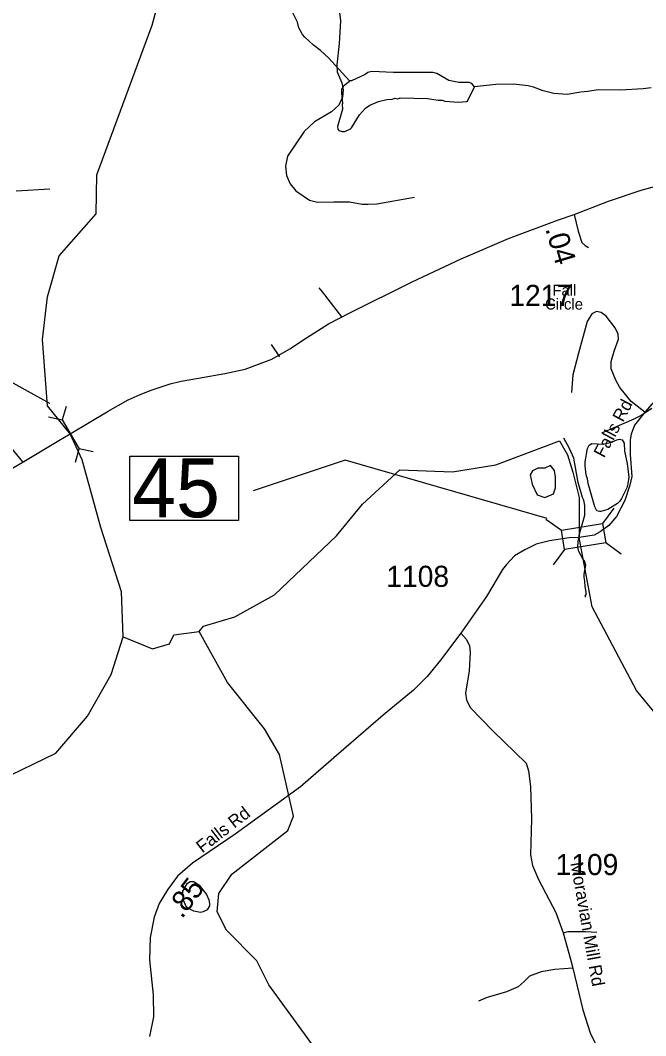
# Model space of a CAD drawing. Extents: x 1248224 to 1454986, y 825081 to 985870.
# Drawn here: x 1349562 to 1353267, y 854684 to 860700 of the extents above; entities that cross this region are included whole.
import ezdxf

# ---------------------------------------------------------------- set-up
doc = ezdxf.new("R2010")
doc.units = 0
for name, color, linetype in [('Exist Hydrographic Creek Single Shore', 7, 'Continuous'), ('Exist Hydrographic Misc Water Feature', 7, 'Continuous'), ('Exist Road Non-System Type 51', 7, 'Continuous'), ('Exist Road Primary NC Attributed', 7, 'Continuous'), ('Exist Road Primary NC Structure Culvert CELL', 7, 'Continuous'), ('Exist Road Primary NC Structure Culvert Number Label', 7, 'Continuous'), ('Exist Road Secondary Mileage Hundredths English Label', 7, 'Continuous'), ('Exist Road Secondary Structure Standard Bridge CELL', 7, 'Continuous'), ('Exist Road Secondary Structure Standard Bridge Number Label', 7, 'Continuous'), ('Exist Road Secondary Type 51 Attributed', 7, 'Continuous'), ('Exist Road Secondary Type 51 Label', 7, 'Continuous'), ('Exist Road Secondary Type 51 Number Label', 7, 'Continuous')]:
    doc.layers.add(name, color=color, linetype=linetype)

msp = doc.modelspace()

# ---------------------------------------------------------------- linework, layer by layer
at = {"layer": 'Exist Hydrographic Creek Single Shore'}
for points in [[(1350010.2, 859554.6), (1350015.3, 859784.7), (1350342.3, 860672.3), (1350378.3, 860802.8), (1350338.3, 860862.8), (1350382.3, 860953.7), (1350534.2, 861032.8), (1350561.3, 861140.6), (1350738.3, 861238.7), (1350773.3, 861310.3), (1350816.1, 861404.3), (1350793.7, 861479.4), (1350757.2, 861524.2), (1350706.1, 861539.7), (1350669.5, 861561.6), (1350644.9, 861581.7), (1350632.1, 861633.8)], [(1349857.1, 858249.7), (1349722, 858415.6), (1349692.2, 858808.5), (1349722, 859062.2), (1349791.6, 859305.8), (1350010.2, 859554.6)], [(1350171.3, 857048.1), (1350160.3, 857314.3), (1350039.4, 857694.9), (1349928.4, 858096.2), (1349857.1, 858249.7)], [(1350622.3, 857078.5), (1350647.3, 857110.8), (1350832.4, 857166.3), (1351068.3, 857296.1), (1351435.3, 857646.5), (1351589.3, 857833.8), (1351810.4, 858036.2), (1352122.5, 858025.2), (1352378.8, 858065.9), (1352756, 858208.9), (1352803.5, 858124.8), (1352836.4, 858022.4), (1352872.9, 857872.5), (1352872.2, 857635)], [(1355236.2, 853411.9), (1355127.2, 853537.3), (1355031.4, 853588.9), (1354765.5, 854001.3), (1354629.4, 854273.3), (1354237.4, 854665.2), (1354130.4, 854700.2), (1354081.4, 854750.4), (1354083.4, 854852.1), (1353903.4, 854990.3), (1353765.4, 855167.1), (1353601.4, 855305), (1353497.3, 855582.2), (1353427.9, 855911.2), (1353475.4, 856284.1), (1353588.6, 856393.7), (1353464.7, 856424.9), (1353212.7, 856728.3), (1352949.6, 857225.5), (1352872.2, 857635)], [(1345844.3, 854850.3), (1347042.3, 855456.5), (1347313.3, 855641.5), (1347562.5, 855808.5), (1347731.5, 855877.4), (1348041.2, 855958.8), (1348817.3, 856159.5), (1349250.3, 856140.9), (1349435.4, 856196.3), (1349772.4, 856357), (1349960.3, 856576.4), (1350099.3, 856823.1), (1350171.3, 857048.1)]]:
    msp.add_lwpolyline(points, dxfattribs=at)
at = {"layer": 'Exist Hydrographic Misc Water Feature'}
for points in [[(1351511.8, 860340.9), (1351387.2, 860478.5), (1351340.2, 860521.7), (1351298.9, 860552.6), (1351247.9, 860599.8), (1351234.3, 860616.2), (1351211.2, 860656.7), (1351203.9, 860688.9), (1351177.2, 860745.5), (1351134.5, 860802.5), (1351111, 860827.1), (1351080.3, 860883.8), (1351076.7, 860899.9), (1351055.8, 860948.4), (1351030.6, 861069), (1350977, 861182.3), (1350941.5, 861287), (1350924.2, 861323.4), (1350910.7, 861341.8), (1350887.1, 861362.3), (1350816.1, 861404.3)], [(1352253.6, 860306.6), (1352238, 860326.3), (1352222.1, 860332.6), (1352160.1, 860332.1), (1352100.3, 860343.6), (1352029.3, 860385.2), (1352005.4, 860391.8), (1351773.4, 860391.4), (1351645.4, 860396.4), (1351621.3, 860391), (1351605, 860379.4), (1351524.1, 860341.3), (1351511.8, 860340.9)], [(1351511.8, 860340.9), (1351506, 860333.7), (1351475.4, 860308.4), (1351465.1, 860292.7), (1351464.6, 860270.7), (1351471.1, 860206.6), (1351469, 860200.7), (1351470.4, 860174.6), (1351442, 860071.3), (1351443.6, 860055.3), (1351449.5, 860047.1), (1351469.3, 860040.6), (1351485.4, 860042.3), (1351517.7, 860057.4), (1351523.8, 860063.3), (1351571.6, 860140.2), (1351606.4, 860179.3), (1351632.9, 860196.7), (1351683.4, 860219.5), (1351733.7, 860230.3), (1351765.8, 860233.6), (1351781.9, 860239.1), (1351797.8, 860234.8), (1351811.9, 860240.4), (1351973.9, 860236.6), (1352037.7, 860227.1), (1352061.7, 860226.5), (1352077.6, 860222.1), (1352157.4, 860216.3), (1352205.5, 860219.1), (1352211.6, 860221), (1352253.6, 860306.6)], [(1353299.7, 860301), (1353251.5, 860294.2), (1353115.3, 860287.4), (1352987.3, 860288.4), (1352923.1, 860278), (1352883, 860274.9), (1352802.6, 860260.8), (1352722.7, 860266.8), (1352659.1, 860282.3), (1352603.5, 860303.6), (1352571.7, 860312.3), (1352484, 860322.5), (1352379.9, 860320.9), (1352253.6, 860306.6)], [(1349737.3, 859699.5), (1349537.3, 859687.2)], [(1353304.6, 858401.1), (1353239.7, 858358.7), (1353197.1, 858337.7), (1353005.3, 858253.2)], [(1352912.2, 857283.2), (1352909.3, 857288.7), (1352915.5, 857298.6), (1352914.3, 857311.8), (1352908.5, 857344.7), (1352907.3, 857376.7), (1352901.9, 857400.8), (1352902.3, 857418.8), (1352913.4, 857472.6), (1352904, 857496.8), (1352896.2, 857505), (1352871.3, 857553.5), (1352865.9, 857577.7), (1352866.6, 857611.7), (1352875.6, 857657.5), (1352906.2, 857768.7), (1352907.4, 857824.7), (1352900.2, 857856.8), (1352892.5, 857873), (1352866.6, 857961.6), (1352841.8, 858106.2), (1352815.1, 858162.8), (1352781.5, 858224.7)], [(1352933.4, 858182.7), (1352947.7, 858193.1), (1353015.5, 858189.5), (1353063.8, 858200.3), (1353096.2, 858215.5), (1353112.3, 858219.2), (1353128.2, 858214.8), (1353139.7, 858194.5), (1353142.7, 858146.4), (1353157, 858074.1), (1353167.2, 857993.9), (1353162.3, 857954), (1353155.7, 857930.2), (1353124.3, 857866.9), (1353114, 857851.2), (1353099.6, 857837.5), (1353042.8, 857800.9), (1353002.5, 857789.9), (1352993.1, 857790), (1352978.6, 857794.4), (1352965.1, 857816.7), (1352926.2, 857955.6), (1352922.9, 857983.7), (1352915.5, 858007.9), (1352908.6, 858060.1), (1352909.1, 858084), (1352923, 858163.7), (1352933.4, 858182.7)], [(1352628.8, 858045.7), (1352596.6, 858030.3), (1352582.1, 858006.6), (1352595, 857952.3), (1352623.7, 857887.7), (1352669.5, 857872.7), (1352721.9, 857893.7), (1352732.6, 857929.5), (1352733.9, 857993.5), (1352726.8, 858033.7), (1352703.3, 858062.2), (1352668.9, 858046.9), (1352628.8, 858045.7)], [(1350171.3, 857048.1), (1350344.4, 856975.8), (1350445.3, 857006.5), (1350471.3, 857058.6), (1350622.3, 857078.5)], [(1351884.4, 850047.6), (1351916.4, 850723.3), (1351813.4, 850991.2), (1351701.4, 851193.7), (1351220.4, 851695.8), (1351092.4, 851957.7), (1351096.4, 852515.7), (1350913.4, 853277.7), (1350915.1, 853464), (1351081.4, 853701.1), (1351305.3, 854422.1), (1351293.3, 854629.2), (1351034.4, 854985.6), (1350962.4, 855128.2), (1350783.4, 855309.1), (1350727.4, 855418.5), (1350737.3, 855526.7), (1350815.4, 855640.1), (1351146.3, 855899.3), (1351181.4, 855984), (1351097.3, 856350), (1351009.3, 856502.8), (1350790.3, 856776.4), (1350622.3, 857078.5)], [(1350683.2, 855467.8), (1350682.6, 855452.6), (1350668, 855428.9), (1350645.8, 855417.5), (1350629.7, 855413.8), (1350589.8, 855420.8), (1350554.2, 855439.6), (1350542.6, 855453.9), (1350529.3, 855486.2), (1350524.1, 855518.3), (1350524.6, 855540.3), (1350551.7, 855587.7), (1350567.9, 855597.3), (1350589.8, 855596.7), (1350621.4, 855576), (1350664.1, 855521), (1350679.4, 855488.6), (1350683.2, 855467.8)]]:
    msp.add_lwpolyline(points, dxfattribs=at)
at = {"layer": 'Exist Road Non-System Type 51'}
for points in [[(1351446.9, 860795.2), (1351459.2, 860697.1), (1351451.8, 860562.2), (1351437.1, 860437.2), (1351439.6, 860395.5), (1351466.5, 860329.3), (1351473.9, 860287.6), (1351471.4, 860245.9), (1351449.4, 860196.9), (1351405.3, 860157.6), (1351304.8, 860098.8), (1351243.6, 860042.4), (1351145.6, 859895.3), (1351133.3, 859836.4), (1351138.2, 859780), (1351160.3, 859731), (1351194.6, 859689.3), (1351275.4, 859635.4), (1351322, 859623.1), (1351420, 859625.6), (1351513.1, 859625.6), (1351586.6, 859610.8), (1351623.4, 859610.8), (1351674.8, 859613.3), (1351897.8, 859652.5)], [(1349577.5, 858084.4), (1349506.4, 858170.3), (1349349.6, 858368.9), (1349273.7, 858469.4), (1349217.3, 858550.3), (1349202.6, 858611.6), (1349200.2, 858775.9), (1349143.8, 858967.2), (1349060.5, 859175.6), (1349033.6, 859232), (1349014, 859320.3), (1348999.3, 859386.5), (1348967.4, 859469.9), (1348979.7, 859558.1), (1348987, 859683.2), (1348989.5, 859756.7), (1348974.8, 859815.6), (1348994.4, 859859.7), (1349048.3, 859908.8), (1349107.1, 860036.3)], [(1351466.5, 858943.9), (1351351.4, 859091), (1351331.8, 859115.5)], [(1353262.5, 858378.9), (1353181.1, 858442.3), (1353114.2, 858525.5), (1353090.7, 858568.9), (1353063.6, 858635.9), (1353063.6, 858679.3), (1353079.8, 858740.8), (1353107, 858811.4), (1353103.4, 858839.7), (1353087.1, 858877.7), (1353032.9, 858946.5), (1353004, 858970), (1352976.8, 858975.4), (1352947.9, 858961), (1352920.8, 858915.7), (1352868.4, 858727.5), (1352835.8, 858599.1), (1352826.8, 858494.1)], [(1351099.6, 858705.4), (1351049.5, 858778.8)], [(1352778.6, 855294.2), (1352807.4, 855301.9), (1352911.2, 855301.9), (1352978.5, 855298.1)], [(1352836.2, 855083.9), (1352728.7, 855075), (1352647.9, 855061.5), (1352578.8, 855036.5), (1352548, 855005.8), (1352511.5, 854973.1), (1352442.3, 854944.2), (1352328.9, 854909.6), (1352277, 854888.4)]]:
    msp.add_lwpolyline(points, dxfattribs=at)
at = {"layer": 'Exist Road Primary NC Attributed'}
for points in [[(1352843, 859549.9), (1353046.8, 859629.4), (1353240.6, 859694.1), (1353486.6, 859761.2), (1353543.8, 859776.8), (1353670.4, 859813.4), (1353908.3, 859882.2), (1354153.8, 859952.6)], [(1349857.1, 858249.7), (1350081.3, 858384.5), (1350200.6, 858451.6), (1350272.6, 858483.9), (1350342.2, 858511.3), (1350449, 858546.1), (1350514.1, 858561.2), (1350618.2, 858579.5), (1350774.4, 858607.8), (1350894.9, 858632.5), (1351051.1, 858691.9), (1351158.5, 858752.8), (1351258.1, 858819.5), (1351388.7, 858901.8), (1351513.8, 858967.6), (1351884.1, 859150.7), (1352174.5, 859287.8), (1352454.4, 859408), (1352743.9, 859516.8), (1352843, 859549.9)], [(1347001.5, 857667), (1347206.6, 857711.5), (1347310.9, 857726.4), (1347626.5, 857736.3), (1348053.8, 857758.7), (1348363.3, 857768.5), (1348567.1, 857773.5), (1348837.9, 857788.4), (1348987, 857800.8), (1349078.9, 857815.8), (1349165.9, 857853.1), (1349367.1, 857962.5), (1349572.1, 858081.2), (1349790.7, 858210.5), (1349857.1, 858249.7)]]:
    msp.add_lwpolyline(points, dxfattribs=at)
at = {"layer": 'Exist Road Primary NC Structure Culvert CELL'}
for p, q in [((1349833.3, 858412.3), (1349810.3, 858332.3)), ((1349729.2, 858350.8), (1349810.3, 858332.3)), ((1349810.3, 858332.3), (1349911.3, 858161.5)), ((1349888.3, 858081.4), (1349911.3, 858161.5)), ((1349992.4, 858142.9), (1349911.3, 858161.5))]:
    msp.add_line(p, q, dxfattribs=at)
at = {"layer": 'Exist Road Primary NC Structure Culvert Number Label'}
msp.add_line((1349735.7, 858429.9), (1346745.2, 860078.9), dxfattribs=at)
at = {"layer": 'Exist Road Secondary Structure Standard Bridge CELL'}
for p, q in [((1353078.9, 857809.7), (1353012.4, 857718)), ((1352768, 857677), (1352676.4, 857743.4)), ((1352785.8, 857565.2), (1352719.4, 857473.6)), ((1353122.3, 857537.2), (1353030.7, 857603.7))]:
    msp.add_line(p, q, dxfattribs=at)
msp.add_lwpolyline([(1353030.7, 857603.7), (1352785.9, 857564.7), (1352767.7, 857679), (1353012.4, 857718)], close=True, dxfattribs=at)
at = {"layer": 'Exist Road Secondary Structure Standard Bridge Number Label'}
msp.add_lwpolyline([(1350211.3, 858118.2), (1350855.4, 858118.2), (1350855.4, 857735.9), (1350211.3, 857735.9)], close=True, dxfattribs=at)
msp.add_lwpolyline([(1352683.7, 857749.2), (1351486.1, 858093.9), (1350941.7, 857912.5)], dxfattribs=at)
at = {"layer": 'Exist Road Secondary Type 51 Attributed'}
for points in [[(1352843, 859549.9), (1352868.2, 859450.6), (1352888, 859383.5), (1352907.9, 859366.1), (1352927.8, 859353.6)], [(1353379.5, 858510.8), (1353262.5, 858378.9), (1353201, 858301.1), (1353182.2, 858248.8), (1353175.8, 858215), (1353175.8, 858127.3), (1353184.9, 857997.9), (1353174, 857946.8), (1353142.9, 857855.4), (1353093.6, 857760.3), (1353049.8, 857707.3), (1352998.6, 857668.9), (1352962.1, 857650.6), (1352872.2, 857635)], [(1352872.2, 857635), (1352814.6, 857634), (1352696.8, 857615.8), (1352619.2, 857596.6), (1352550.7, 857562.8), (1352489.7, 857527), (1352442.7, 857476.3), (1352418.9, 857446.3), (1352324.5, 857287.1), (1352172.9, 857068.3)], [(1352172.9, 857068.3), (1352051.8, 856909), (1351972.6, 856812.7), (1351891.5, 856731.6), (1351712.3, 856582.5), (1351420, 856329.6), (1351222.4, 856158.7), (1350833.9, 855877.5), (1350582.3, 855706.7), (1350493.6, 855629.3), (1350433.3, 855548.1), (1350384.2, 855467), (1350354.1, 855385.8), (1350331.4, 855265), (1350327.7, 855132.9), (1350348.4, 854925.1), (1350350.3, 854794.9), (1350327.7, 854679.7)], [(1352172.9, 857068.3), (1352205.7, 857032.3), (1352222.4, 856993.3), (1352226.6, 856957.2), (1352221, 856845.9), (1352200.1, 856713.7), (1352205.7, 856673.3), (1352226.6, 856628.8), (1352361.4, 856491.1), (1352558.3, 856298.7), (1352573.6, 856252.7), (1352584.7, 856159.5), (1352590.3, 855968.9), (1352584.8, 855755.7), (1352595.9, 855691.7), (1352632, 855609.7), (1352734.9, 855413.5), (1352778.6, 855294.2), (1352822.3, 855137.2), (1352836.2, 855083.9), (1352894.6, 854836.3), (1352939.1, 854699.9), (1352994.7, 854583.1)]]:
    msp.add_lwpolyline(points, dxfattribs=at)

# ---------------------------------------------------------------- texts
at = {"layer": 'Exist Road Secondary Mileage Hundredths English Label'}
for s, rotation, p in [('.04', 286.49192, (1352671.2, 859464.9)), ('.85', 53.36587, (1350519.4, 855372))]:
    msp.add_text(s, height=125, rotation=rotation, dxfattribs=at).set_placement(p)
at = {"layer": 'Exist Road Secondary Structure Standard Bridge Number Label'}
msp.add_text('45', height=350, dxfattribs=at).set_placement((1350223.8, 857755.6))
at = {"layer": 'Exist Road Secondary Type 51 Label'}
for s, p in [('Fall', (1352714.8, 859068.4)), ('Circle', (1352671.5, 858986.4))]:
    msp.add_text(s, height=65.62, dxfattribs=at).set_placement(p)
for s, rotation, p in [('Falls Rd', 62.1476, (1353020.8, 858103.2)), ('Falls Rd', 37.73383, (1350640.1, 855762.9)), ('Moravian Mill Rd', 280.04816, (1352821, 855706.6))]:
    msp.add_text(s, height=75, rotation=rotation, dxfattribs=at).set_placement(p)
at = {"layer": 'Exist Road Secondary Type 51 Number Label'}
for s, p in [('1217', (1352459.5, 859008)), ('1108', (1351730.5, 857343.3)), ('1109', (1352733.4, 855635.5))]:
    msp.add_text(s, height=125, dxfattribs=at).set_placement(p)

doc.saveas('drawing.dxf')
